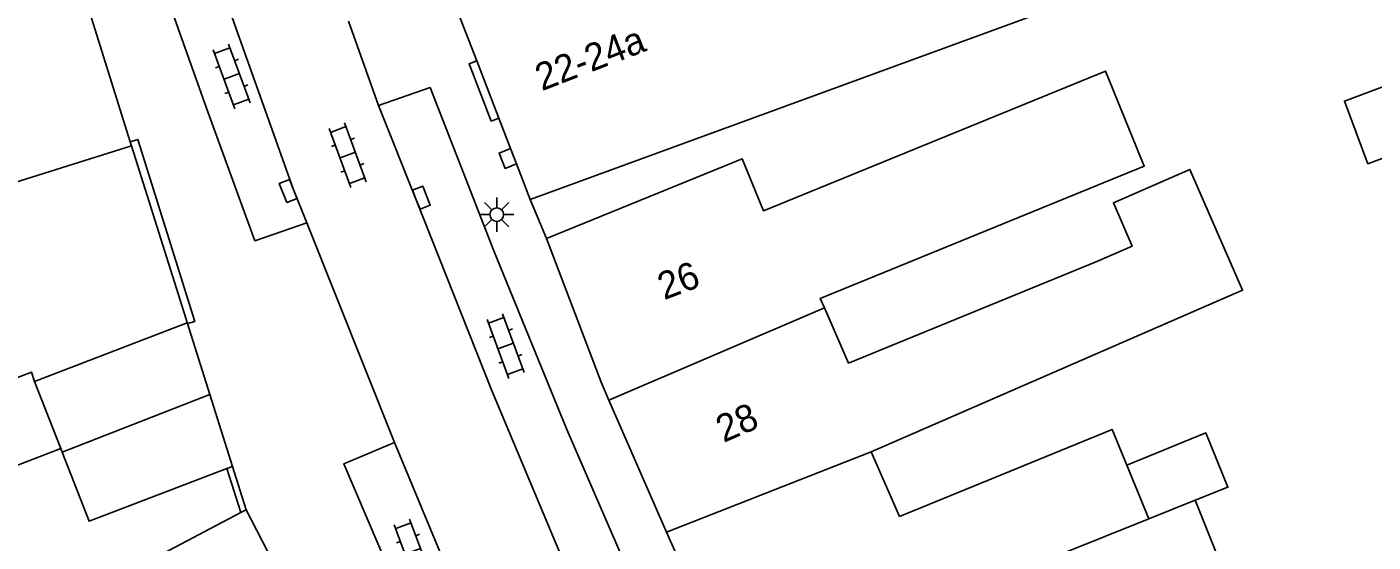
# Model space of a CAD drawing. Extents: x 132998 to 136004, y 396998 to 398512.
# Drawn here: x 134171.3 to 134220.62, y 397578.97 to 397597.83 of the extents above; entities that cross this region are included whole.
import ezdxf

# ---------------------------------------------------------------- set-up
doc = ezdxf.new("R2010")
doc.units = 0
for name, color, linetype in [('gg-afsc-muur', 7, 'Continuous'), ('gg-anno-huisnummerreeks BGT', 7, 'Continuous'), ('gg-bbg-bijgebouw', 7, 'Continuous'), ('gg-bbg-gedigitaliseerde bebouwing', 7, 'Continuous'), ('gg-bbg-gedigitaliseerde bijgebouw', 7, 'Continuous'), ('gg-bbg-hoofdgebouw', 7, 'Continuous'), ('gg-bbg-luifel en loopbrug', 7, 'Continuous'), ('gg-bbg-tussenscheiding', 7, 'Continuous'), ('gg-knt-verharding', 7, 'Continuous'), ('gg-knt-verharding nz', 7, 'Continuous'), ('gt-symb-klinker verharding', 7, 'Continuous'), ('gt-symb-kolk', 7, 'Continuous'), ('gt-symb-lichtmast', 7, 'Continuous')]:
    doc.layers.add(name, color=color, linetype=linetype)

# ---------------------------------------------------------------- blocks, each defined once
blk = doc.blocks.new('gt0-KL1')
at = {"layer": 'gt-symb-klinker verharding'}
for p, q in [((-1.15, 0.3), (1.15, 0.3)), ((-1, -0.3), (-1, 0.3)), ((-0.5, 0.3), (-0.5, 0.45)), ((0, -0.3), (0, 0.3)), ((0.5, 0.3), (0.5, 0.45)), ((1, -0.3), (1, 0.3)), ((-1.15, -0.3), (1.15, -0.3)), ((-0.5, -0.45), (-0.5, -0.3)), ((0.5, -0.45), (0.5, -0.3))]:
    blk.add_line(p, q, dxfattribs=at)
blk = doc.blocks.new('gt0-LMAST')
at = {"layer": 'gt-symb-lichtmast'}
for p, q in [((-0.005, 0.246), (-0.005, 0.621)), ((-0.182, 0.173), (-0.447, 0.438)), ((0.172, 0.173), (0.437, 0.438)), ((-0.255, -0.004), (-0.63, -0.004)), ((-0.182, -0.181), (-0.447, -0.446)), ((-0.005, -0.254), (-0.005, -0.629)), ((0.437, -0.446), (0.172, -0.181)), ((0.245, -0.004), (0.62, -0.004))]:
    blk.add_line(p, q, dxfattribs=at)
blk.add_circle((-0.005, -0.004), 0.25, dxfattribs=at)
blk = doc.blocks.new('gt0-KOLK')
at = {"layer": 'gt-symb-kolk'}
blk.add_lwpolyline([(0, 0), (0.375, 0), (0.375, 0.4), (-0.375, 0.4), (-0.375, 0), (0, 0)], dxfattribs=at)

msp = doc.modelspace()

# ---------------------------------------------------------------- linework, layer by layer
at = {"layer": 'gg-afsc-muur'}
for p, q in [((134175.123, 397593.479), (134177.133, 397587.126)), ((134177.133, 397587.126), (134177.174, 397586.997)), ((134178.824, 397581.74), (134179.327, 397580.146)), ((134178.628, 397581.664), (134179.138, 397580.047))]:
    msp.add_line(p, q, dxfattribs=at)
at = {"layer": 'gg-bbg-bijgebouw'}
for p, q in [((134177.174, 397586.997), (134177.183, 397586.967)), ((134177.183, 397586.967), (134177.999, 397584.368)), ((134177.999, 397584.368), (134178.824, 397581.74)), ((134178.824, 397581.74), (134178.628, 397581.664))]:
    msp.add_line(p, q, dxfattribs=at)
at = {"layer": 'gg-bbg-gedigitaliseerde bebouwing'}
for p, q in [((134201.401, 397585.524), (134210.505, 397589.243)), ((134201.401, 397585.524), (134200.518, 397587.545)), ((134203.272, 397579.902), (134202.236, 397582.271)), ((134211.595, 397581.79), (134212.401, 397579.818)), ((134212.401, 397579.818), (134214.101, 397580.498))]:
    msp.add_line(p, q, dxfattribs=at)
for points in [[(134189.74, 397591.51), (134210.09, 397598.966), (134208.29, 397603.084), (134200.906, 397600.275), (134201.206, 397599.678), (134199.746, 397599.176)], [(134190.34, 397590.08), (134197.504, 397593.007), (134198.284, 397591.097), (134210.819, 397596.218), (134212.24, 397592.741), (134200.367, 397587.891), (134200.518, 397587.545)], [(134202.236, 397582.271), (134215.839, 397588.193), (134213.913, 397592.616), (134211.105, 397591.394), (134211.797, 397589.805), (134210.505, 397589.243)], [(134203.272, 397579.902), (134211.066, 397583.086), (134211.595, 397581.79)], [(134214.101, 397580.498), (134215.198, 397577.755), (134212.848, 397576.728)]]:
    msp.add_lwpolyline(points, dxfattribs=at)
at = {"layer": 'gg-bbg-gedigitaliseerde bijgebouw'}
for p, q in [((134171.58, 397584.853), (134177.174, 397586.997)), ((134172.538, 397582.393), (134170.671, 397581.678)), ((134172.59, 397582.26), (134172.538, 397582.393))]:
    msp.add_line(p, q, dxfattribs=at)
for points in [[(134224.32, 397594.286), (134220.432, 397592.825), (134219.57, 397595.117), (134223.381, 397596.549)], [(134169.598, 397584.479), (134171.465, 397585.195), (134171.58, 397584.853)], [(134172.59, 397582.26), (134173.577, 397579.729), (134178.628, 397581.664)]]:
    msp.add_lwpolyline(points, dxfattribs=at)
at = {"layer": 'gg-bbg-hoofdgebouw'}
for p, q in [((134175.078, 397593.622), (134172.435, 397602.076)), ((134186.84, 397599.02), (134187.777, 397596.594)), ((134187.777, 397596.594), (134188.587, 397594.495)), ((134188.587, 397594.495), (134189.02, 397593.376)), ((134175.123, 397593.479), (134175.078, 397593.622)), ((134169.326, 397591.653), (134175.123, 397593.479)), ((134189.02, 397593.376), (134189.236, 397592.816)), ((134189.236, 397592.816), (134189.74, 397591.51)), ((134194.732, 397579.33), (134192.625, 397584.165)), ((134179.138, 397580.047), (134174.631, 397577.68)), ((134179.327, 397580.146), (134179.138, 397580.047)), ((134179.327, 397580.146), (134181.688, 397575.624)), ((134197.255, 397573.755), (134194.732, 397579.33))]:
    msp.add_line(p, q, dxfattribs=at)
msp.add_lwpolyline([(134192.625, 397584.165), (134192.34, 397584.82), (134190.34, 397590.08)], dxfattribs=at)
at = {"layer": 'gg-bbg-luifel en loopbrug'}
msp.add_lwpolyline([(134214.101, 397580.498), (134215.303, 397580.978), (134214.488, 397582.972), (134211.595, 397581.79)], dxfattribs=at)
at = {"layer": 'gg-bbg-tussenscheiding'}
for p, q in [((134192.625, 397584.165), (134200.518, 397587.545)), ((134171.58, 397584.853), (134172.538, 397582.393)), ((134177.999, 397584.368), (134172.59, 397582.26)), ((134194.732, 397579.33), (134202.236, 397582.271)), ((134212.401, 397579.818), (134197.255, 397573.755))]:
    msp.add_line(p, q, dxfattribs=at)
at = {"layer": 'gg-knt-verharding'}
for p, q in [((134183.075, 397598.049), (134184.176, 397594.951)), ((134189.74, 397591.51), (134190.34, 397590.08)), ((134181.556, 397590.655), (134184.767, 397582.611))]:
    msp.add_line(p, q, dxfattribs=at)
for points in [[(134181.556, 397590.655), (134179.644, 397590.004), (134177.875, 397594.854), (134175.801, 397600.705), (134177.676, 397601.382)], [(134188.587, 397594.495), (134188.307, 397594.387), (134187.497, 397596.486), (134187.777, 397596.594)], [(134184.176, 397594.951), (134186.07, 397595.614), (134188.406, 397589.629), (134191.076, 397583.09), (134194.269, 397575.738), (134201.294, 397560.07), (134199.517, 397559.235)], [(134175.078, 397593.622), (134175.365, 397593.712), (134177.448, 397587.05), (134177.183, 397586.967)], [(134189.236, 397592.816), (134188.816, 397592.654), (134188.6, 397593.214), (134189.02, 397593.376)], [(134184.767, 397582.611), (134182.908, 397581.837), (134185.829, 397574.996), (134187.673, 397575.747)]]:
    msp.add_lwpolyline(points, dxfattribs=at)
at = {"layer": 'gg-knt-verharding nz'}
msp.add_line((134187.291, 397576.552), (134184.767, 397582.611), dxfattribs=at)
for points in [[(134181.556, 397590.655), (134181.055, 397591.904), (134177.676, 397601.382)], [(134191.025, 397578.109), (134188.324, 397584.544), (134185.565, 397591.506), (134184.176, 397594.951)]]:
    msp.add_lwpolyline(points, dxfattribs=at)

# ---------------------------------------------------------------- block references
at = {"layer": 'gt-symb-klinker verharding'}
for p, rotation in [((134178.8, 397596.023), -69.64503881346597), ((134183.051, 397593.14), -69.64503881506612), ((134188.839, 397586.146), -69.64503881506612), ((134185.438, 397578.626), -69.64503881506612)]:
    msp.add_blockref('gt0-KL1', p, dxfattribs=dict(at, rotation=rotation))
at = {"layer": 'gt-symb-kolk'}
for p, rotation in [((134181.055, 397591.904), 111.84397692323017), ((134185.565, 397591.506), -68.35809950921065)]:
    msp.add_blockref('gt0-KOLK', p, dxfattribs=dict(at, rotation=rotation))
at = {"layer": 'gt-symb-lichtmast'}
msp.add_blockref('gt0-LMAST', (134188.516, 397590.964), dxfattribs=at)

# ---------------------------------------------------------------- texts
at = {"layer": 'gg-anno-huisnummerreeks BGT'}
for s, rotation, p in [('22-24a', 21.1, (134190.165, 397595.477)), ('26', 20.8, (134194.646, 397587.823)), ('28', 23.5, (134196.824, 397582.594))]:
    msp.add_text(s, height=1, rotation=rotation, dxfattribs=at).set_placement(p)

doc.saveas('drawing.dxf')
